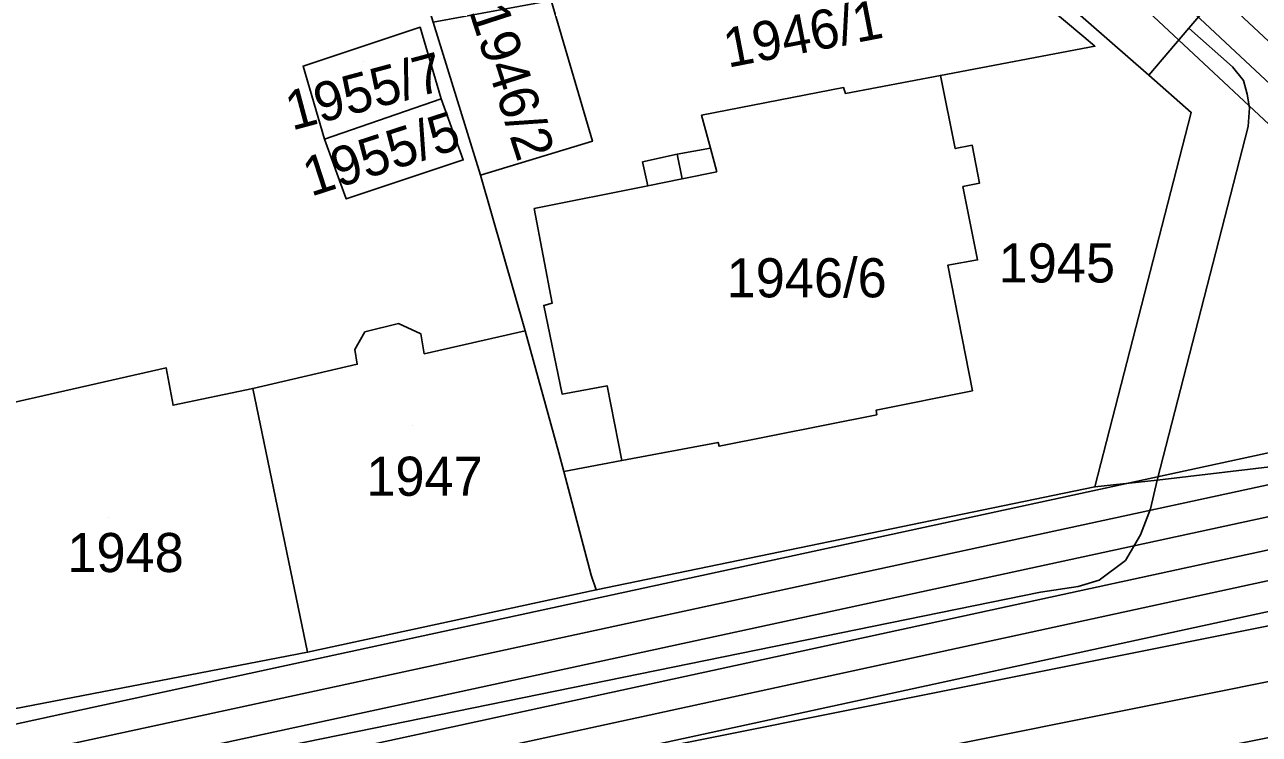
# Model space of a CAD drawing. Extents: x -263423 to -261326, y -1240067 to -1237864.
# Drawn here: x -262112.1 to -262049.1, y -1239835.2 to -1239798.9 of the extents above; entities that cross this region are included whole.
import ezdxf

# ---------------------------------------------------------------- set-up
doc = ezdxf.new("R2010")
doc.units = 0
for name, color, linetype in [('body_kn', 7, 'Continuous'), ('kladpar_druhypozemkov', 7, 'Continuous'), ('kladpar_hranice', 7, 'Continuous'), ('kladpar_parcelnecisla', 7, 'Continuous'), ('kladpar_plochy', 7, 'Continuous'), ('tarchy_linie', 7, 'Continuous'), ('zappar_hrandruhpozemk', 7, 'Continuous')]:
    doc.layers.add(name, color=color, linetype=linetype)

msp = doc.modelspace()

# ---------------------------------------------------------------- linework, layer by layer
at = {"layer": 'body_kn'}
for p, q in [((-262091.94, -1239799.02), (-262091.94, -1239799.02)), ((-262052.68, -1239799.07), (-262052.68, -1239799.07)), ((-262058.04, -1239799.51), (-262058.04, -1239799.51)), ((-262057.48, -1239799.99), (-262057.48, -1239799.99)), ((-262097.92, -1239801), (-262097.92, -1239801)), ((-262050.45, -1239801.04), (-262050.45, -1239801.04)), ((-262065.37, -1239801.48), (-262065.37, -1239801.48)), ((-262054.73, -1239801.47), (-262054.73, -1239801.47)), ((-262049.88, -1239801.74), (-262049.88, -1239801.74)), ((-262070.31, -1239802.1), (-262070.31, -1239802.1)), ((-262070.22, -1239802.4), (-262070.22, -1239802.4)), ((-262049.7, -1239802.44), (-262049.7, -1239802.44)), ((-262090.86, -1239802.68), (-262090.86, -1239802.68)), ((-262090.86, -1239802.68), (-262090.86, -1239802.68)), ((-262077.57, -1239803.51), (-262077.57, -1239803.51)), ((-262052.56, -1239803.37), (-262052.56, -1239803.37)), ((-262049.58, -1239803.14), (-262049.58, -1239803.14)), ((-262049.65, -1239804.09), (-262049.65, -1239804.09)), ((-262096.83, -1239804.73), (-262096.83, -1239804.73)), ((-262096.83, -1239804.73), (-262096.83, -1239804.73)), ((-262083.14, -1239804.84), (-262083.14, -1239804.84)), ((-262078.81, -1239805.51), (-262078.81, -1239805.51)), ((-262077.11, -1239805.19), (-262077.11, -1239805.19)), ((-262077.11, -1239805.19), (-262077.11, -1239805.19)), ((-262064.61, -1239805.22), (-262064.61, -1239805.22)), ((-262063.74, -1239805.05), (-262063.74, -1239805.05)), ((-262089.74, -1239805.8), (-262089.74, -1239805.8)), ((-262080.58, -1239805.9), (-262080.58, -1239805.9)), ((-262088.86, -1239806.57), (-262088.86, -1239806.57)), ((-262088.86, -1239806.57), (-262088.86, -1239806.57)), ((-262078.56, -1239806.76), (-262078.56, -1239806.76)), ((-262078.56, -1239806.76), (-262078.56, -1239806.76)), ((-262076.78, -1239806.4), (-262076.78, -1239806.4)), ((-262080.32, -1239807.12), (-262080.32, -1239807.12)), ((-262080.32, -1239807.12), (-262080.32, -1239807.12)), ((-262064.22, -1239807.16), (-262064.22, -1239807.16)), ((-262063.38, -1239806.99), (-262063.38, -1239806.99)), ((-262095.72, -1239807.79), (-262095.72, -1239807.79)), ((-262086.11, -1239808.28), (-262086.11, -1239808.28)), ((-262086.11, -1239808.28), (-262086.11, -1239808.28)), ((-262064.99, -1239811.18), (-262064.99, -1239811.18)), ((-262063.47, -1239810.91), (-262063.47, -1239810.91)), ((-262085.19, -1239813.11), (-262085.19, -1239813.11)), ((-262085.63, -1239813.23), (-262085.63, -1239813.23)), ((-262093.04, -1239814.16), (-262093.04, -1239814.16)), ((-262094.76, -1239814.59), (-262094.76, -1239814.59)), ((-262091.91, -1239814.68), (-262091.91, -1239814.68)), ((-262086.58, -1239814.53), (-262086.58, -1239814.53)), ((-262095.27, -1239815.48), (-262095.27, -1239815.48)), ((-262091.73, -1239815.7), (-262091.73, -1239815.7)), ((-262095.15, -1239816.24), (-262095.15, -1239816.24)), ((-262095.15, -1239816.24), (-262095.15, -1239816.24)), ((-262104.92, -1239816.42), (-262104.92, -1239816.42)), ((-262100.49, -1239817.47), (-262100.49, -1239817.47)), ((-262082.39, -1239817.34), (-262082.39, -1239817.34)), ((-262063.73, -1239817.59), (-262063.73, -1239817.59)), ((-262084.69, -1239817.76), (-262084.69, -1239817.76)), ((-262104.56, -1239818.33), (-262104.56, -1239818.33)), ((-262104.56, -1239818.33), (-262104.56, -1239818.33)), ((-262068.65, -1239818.59), (-262068.65, -1239818.59)), ((-262068.62, -1239818.82), (-262068.62, -1239818.82)), ((-262076.72, -1239820.23), (-262076.72, -1239820.23)), ((-262076.67, -1239820.43), (-262076.67, -1239820.43)), ((-262084.86, -1239820.77), (-262084.86, -1239820.77)), ((-262081.64, -1239821.15), (-262081.64, -1239821.15)), ((-262084.61, -1239821.72), (-262084.61, -1239821.72)), ((-262057.48, -1239822.51), (-262057.48, -1239822.51)), ((-262054.3, -1239822.16), (-262054.3, -1239822.16)), ((-262054.3, -1239822.16), (-262054.3, -1239822.16)), ((-262054.63, -1239823.62), (-262054.63, -1239823.62)), ((-262055.15, -1239824.95), (-262055.15, -1239824.95)), ((-262055.92, -1239826.27), (-262055.92, -1239826.27)), ((-262083.2, -1239827.01), (-262083.2, -1239827.01)), ((-262058.34, -1239827.59), (-262058.34, -1239827.59)), ((-262057.26, -1239827.28), (-262057.26, -1239827.28)), ((-262082.95, -1239827.77), (-262082.95, -1239827.77)), ((-262082.95, -1239827.77), (-262082.95, -1239827.77)), ((-262060.25, -1239827.89), (-262060.25, -1239827.89)), ((-262097.69, -1239830.96), (-262097.69, -1239830.96)), ((-262110.35, -1239834.13), (-262110.35, -1239834.13))]:
    msp.add_line(p, q, dxfattribs=at)
at = {"layer": 'kladpar_druhypozemkov'}
for p, q in [((-262094.81, -1239800.77), (-262094.81, -1239800.77)), ((-262086.34, -1239801.59), (-262086.34, -1239801.59)), ((-262093.85, -1239804.5), (-262093.85, -1239804.5)), ((-262059.94, -1239809.96), (-262059.94, -1239809.96)), ((-262071.58, -1239811.19), (-262071.58, -1239811.19)), ((-262092.34, -1239819.36), (-262092.34, -1239819.36)), ((-262107.84, -1239824.06), (-262107.84, -1239824.06))]:
    msp.add_line(p, q, dxfattribs=at)
at = {"layer": 'kladpar_hranice'}
for points in [[(-262081.79, -1239769.68), (-262076, -1239768), (-262072.86, -1239770.83), (-262070.7, -1239768.21), (-262044.92, -1239789.99), (-262047.84, -1239793.4), (-262052.68, -1239799.07), (-262054.73, -1239801.47), (-262063.83, -1239793.5), (-262070, -1239788.05), (-262083.24, -1239776.3), (-262080.97, -1239773.89), (-262079.19, -1239772.02), (-262081.79, -1239769.68)], [(-262113.42, -1239793.29), (-262108.33, -1239791.81), (-262103.44, -1239790.39), (-262103.13, -1239791.21), (-262101.86, -1239791.86), (-262100.21, -1239791.37), (-262099.75, -1239789.97), (-262099.94, -1239789.4), (-262094.66, -1239787.79), (-262091.28, -1239798.75), (-262088.86, -1239806.57), (-262086.58, -1239814.53), (-262091.73, -1239815.7), (-262091.91, -1239814.68), (-262093.04, -1239814.16), (-262094.76, -1239814.59), (-262095.27, -1239815.48), (-262095.15, -1239816.24), (-262100.49, -1239817.47), (-262104.56, -1239818.33), (-262104.92, -1239816.42), (-262113.24, -1239818.32)], [(-262044.92, -1239789.99), (-262029.79, -1239802.85), (-262013.23, -1239817.02), (-262020.59, -1239817.92), (-262031.2, -1239819.23), (-262045.8, -1239821.15), (-262054.3, -1239822.16), (-262057.48, -1239822.51), (-262052.56, -1239803.37), (-262054.73, -1239801.47), (-262052.68, -1239799.07), (-262047.84, -1239793.4), (-262044.92, -1239789.99)], [(-262064.91, -1239793.74), (-262063.83, -1239793.5), (-262054.73, -1239801.47), (-262052.56, -1239803.37), (-262057.48, -1239822.51), (-262082.95, -1239827.77), (-262083.2, -1239827.01), (-262084.61, -1239821.72), (-262081.64, -1239821.15), (-262076.72, -1239820.23), (-262076.67, -1239820.43), (-262068.62, -1239818.82), (-262068.65, -1239818.59), (-262063.73, -1239817.59), (-262064.99, -1239811.18), (-262063.47, -1239810.91), (-262064.22, -1239807.16), (-262063.38, -1239806.99), (-262063.74, -1239805.05), (-262064.61, -1239805.22), (-262065.37, -1239801.48), (-262057.48, -1239799.99), (-262058.04, -1239799.51), (-262064.91, -1239793.74)], [(-262064.91, -1239793.74), (-262058.04, -1239799.51), (-262057.48, -1239799.99), (-262065.37, -1239801.48), (-262070.22, -1239802.4), (-262070.31, -1239802.1), (-262077.57, -1239803.51), (-262077.11, -1239805.19), (-262078.81, -1239805.51), (-262080.58, -1239805.9), (-262080.32, -1239807.12), (-262086.11, -1239808.28), (-262085.19, -1239813.11), (-262085.63, -1239813.23), (-262084.69, -1239817.76), (-262082.39, -1239817.34), (-262081.64, -1239821.15), (-262084.61, -1239821.72), (-262084.86, -1239820.77), (-262086.58, -1239814.53), (-262088.86, -1239806.57)], [(-262085.25, -1239797.65), (-262083.14, -1239804.84), (-262088.86, -1239806.57), (-262091.28, -1239798.75)], [(-262088.86, -1239806.57), (-262083.14, -1239804.84), (-262085.25, -1239797.65)], [(-262096.83, -1239804.73), (-262095.72, -1239807.79), (-262089.74, -1239805.8), (-262090.86, -1239802.68), (-262091.94, -1239799.02), (-262097.92, -1239801), (-262096.83, -1239804.73)], [(-262096.83, -1239804.73), (-262097.92, -1239801), (-262091.94, -1239799.02), (-262090.86, -1239802.68), (-262096.83, -1239804.73)], [(-262086.11, -1239808.28), (-262080.32, -1239807.12), (-262080.58, -1239805.9), (-262078.81, -1239805.51), (-262077.11, -1239805.19), (-262077.57, -1239803.51), (-262070.31, -1239802.1), (-262070.22, -1239802.4), (-262065.37, -1239801.48), (-262064.61, -1239805.22), (-262063.74, -1239805.05), (-262063.38, -1239806.99), (-262064.22, -1239807.16), (-262063.47, -1239810.91), (-262064.99, -1239811.18), (-262063.73, -1239817.59), (-262068.65, -1239818.59), (-262068.62, -1239818.82), (-262076.67, -1239820.43), (-262076.72, -1239820.23), (-262081.64, -1239821.15), (-262082.39, -1239817.34), (-262084.69, -1239817.76), (-262085.63, -1239813.23), (-262085.19, -1239813.11), (-262086.11, -1239808.28)], [(-262090.86, -1239802.68), (-262089.74, -1239805.8), (-262095.72, -1239807.79), (-262096.83, -1239804.73), (-262090.86, -1239802.68)], [(-262095.15, -1239816.24), (-262095.27, -1239815.48), (-262094.76, -1239814.59), (-262093.04, -1239814.16), (-262091.91, -1239814.68), (-262091.73, -1239815.7), (-262086.58, -1239814.53), (-262084.86, -1239820.77), (-262084.61, -1239821.72), (-262083.2, -1239827.01), (-262082.95, -1239827.77), (-262097.69, -1239830.96), (-262100.49, -1239817.47), (-262095.15, -1239816.24)], [(-262104.56, -1239818.33), (-262100.49, -1239817.47), (-262097.69, -1239830.96), (-262114.2, -1239834.13), (-262116.94, -1239821.02), (-262112.82, -1239820.1), (-262113.24, -1239818.32), (-262104.92, -1239816.42), (-262104.56, -1239818.33)], [(-262082.95, -1239827.77), (-262057.48, -1239822.51), (-262054.3, -1239822.16), (-262045.8, -1239821.15)], [(-262127.92, -1239836.88), (-262114.2, -1239834.13), (-262097.69, -1239830.96), (-262082.95, -1239827.77)]]:
    msp.add_lwpolyline(points, dxfattribs=at)
at = {"layer": 'kladpar_plochy'}
for p, q in [((-262091.94, -1239799.02), (-262097.92, -1239801)), ((-262090.86, -1239802.68), (-262091.94, -1239799.02)), ((-262091.28, -1239798.75), (-262088.86, -1239806.57)), ((-262097.92, -1239801), (-262096.83, -1239804.73)), ((-262089.74, -1239805.8), (-262090.86, -1239802.68)), ((-262096.83, -1239804.73), (-262095.72, -1239807.79)), ((-262095.72, -1239807.79), (-262089.74, -1239805.8)), ((-262088.86, -1239806.57), (-262086.58, -1239814.53)), ((-262093.04, -1239814.16), (-262094.76, -1239814.59)), ((-262091.91, -1239814.68), (-262093.04, -1239814.16)), ((-262094.76, -1239814.59), (-262095.27, -1239815.48)), ((-262091.73, -1239815.7), (-262091.91, -1239814.68)), ((-262086.58, -1239814.53), (-262091.73, -1239815.7)), ((-262095.27, -1239815.48), (-262095.15, -1239816.24)), ((-262095.15, -1239816.24), (-262100.49, -1239817.47)), ((-262104.92, -1239816.42), (-262113.24, -1239818.32)), ((-262104.56, -1239818.33), (-262104.92, -1239816.42)), ((-262100.49, -1239817.47), (-262104.56, -1239818.33))]:
    msp.add_line(p, q, dxfattribs=at)
for points in [[(-262081.79, -1239769.68), (-262076, -1239768), (-262072.86, -1239770.83), (-262070.7, -1239768.21), (-262044.92, -1239789.99), (-262047.84, -1239793.4), (-262052.68, -1239799.07), (-262054.73, -1239801.47), (-262063.83, -1239793.5), (-262070, -1239788.05), (-262083.24, -1239776.3), (-262080.97, -1239773.89), (-262079.19, -1239772.02)], [(-262044.92, -1239789.99), (-262029.79, -1239802.85), (-262013.23, -1239817.02), (-262020.59, -1239817.92), (-262031.2, -1239819.23), (-262045.8, -1239821.15), (-262054.3, -1239822.16), (-262057.48, -1239822.51), (-262052.56, -1239803.37), (-262054.73, -1239801.47), (-262052.68, -1239799.07), (-262047.84, -1239793.4)], [(-262064.91, -1239793.74), (-262063.83, -1239793.5), (-262054.73, -1239801.47), (-262052.56, -1239803.37), (-262057.48, -1239822.51), (-262082.95, -1239827.77), (-262083.2, -1239827.01), (-262084.61, -1239821.72), (-262081.64, -1239821.15), (-262076.72, -1239820.23), (-262076.67, -1239820.43), (-262068.62, -1239818.82), (-262068.65, -1239818.59), (-262063.73, -1239817.59), (-262064.99, -1239811.18), (-262063.47, -1239810.91), (-262064.22, -1239807.16), (-262063.38, -1239806.99), (-262063.74, -1239805.05), (-262064.61, -1239805.22), (-262065.37, -1239801.48), (-262057.48, -1239799.99), (-262058.04, -1239799.51)], [(-262088.86, -1239806.57), (-262083.14, -1239804.84), (-262085.25, -1239797.65), (-262083.84, -1239797.34), (-262064.91, -1239793.74), (-262058.04, -1239799.51), (-262057.48, -1239799.99), (-262065.37, -1239801.48), (-262070.22, -1239802.4), (-262070.31, -1239802.1), (-262077.57, -1239803.51), (-262077.11, -1239805.19), (-262078.81, -1239805.51), (-262080.58, -1239805.9), (-262080.32, -1239807.12), (-262086.11, -1239808.28), (-262085.19, -1239813.11), (-262085.63, -1239813.23), (-262084.69, -1239817.76), (-262082.39, -1239817.34), (-262081.64, -1239821.15), (-262084.61, -1239821.72), (-262084.86, -1239820.77), (-262086.58, -1239814.53)], [(-262091.28, -1239798.75), (-262085.25, -1239797.65), (-262083.14, -1239804.84), (-262088.86, -1239806.57)], [(-262096.83, -1239804.73), (-262097.92, -1239801), (-262091.94, -1239799.02), (-262090.86, -1239802.68)], [(-262086.11, -1239808.28), (-262080.32, -1239807.12), (-262080.58, -1239805.9), (-262078.81, -1239805.51), (-262077.11, -1239805.19), (-262077.57, -1239803.51), (-262070.31, -1239802.1), (-262070.22, -1239802.4), (-262065.37, -1239801.48), (-262064.61, -1239805.22), (-262063.74, -1239805.05), (-262063.38, -1239806.99), (-262064.22, -1239807.16), (-262063.47, -1239810.91), (-262064.99, -1239811.18), (-262063.73, -1239817.59), (-262068.65, -1239818.59), (-262068.62, -1239818.82), (-262076.67, -1239820.43), (-262076.72, -1239820.23), (-262081.64, -1239821.15), (-262082.39, -1239817.34), (-262084.69, -1239817.76), (-262085.63, -1239813.23), (-262085.19, -1239813.11)], [(-262090.86, -1239802.68), (-262089.74, -1239805.8), (-262095.72, -1239807.79), (-262096.83, -1239804.73)], [(-262095.15, -1239816.24), (-262095.27, -1239815.48), (-262094.76, -1239814.59), (-262093.04, -1239814.16), (-262091.91, -1239814.68), (-262091.73, -1239815.7), (-262086.58, -1239814.53), (-262084.86, -1239820.77), (-262084.61, -1239821.72), (-262083.2, -1239827.01), (-262082.95, -1239827.77), (-262097.69, -1239830.96), (-262100.49, -1239817.47)], [(-262104.56, -1239818.33), (-262100.49, -1239817.47), (-262097.69, -1239830.96), (-262114.2, -1239834.13), (-262116.94, -1239821.02), (-262112.82, -1239820.1), (-262113.24, -1239818.32), (-262104.92, -1239816.42)]]:
    msp.add_lwpolyline(points, close=True, dxfattribs=at)
msp.add_lwpolyline([(-262127.92, -1239836.88), (-262114.2, -1239834.13), (-262097.69, -1239830.96), (-262082.95, -1239827.77), (-262057.48, -1239822.51), (-262054.3, -1239822.16), (-262045.8, -1239821.15)], dxfattribs=at)
at = {"layer": 'tarchy_linie'}
for points in [[(-262219.59, -1239801.45), (-262168.18, -1239786.19), (-262089.12, -1239761.89), (-262035.35, -1239812.12)], [(-262219.21, -1239802.94), (-262167.75, -1239787.67), (-262089.52, -1239763.62), (-262036.73, -1239812.94), (-262033.93, -1239824.11)], [(-262038.11, -1239813.76), (-262087.71, -1239767.42), (-262087.33, -1239768.69), (-262134.18, -1239782.84), (-262179.94, -1239796.57), (-262217.88, -1239808.05), (-262218.3, -1239806.45), (-262218.71, -1239804.85), (-262180.89, -1239793.41), (-262135.13, -1239779.68), (-262089.38, -1239765.86), (-262089.92, -1239765.35), (-262167.29, -1239789.14), (-262218.82, -1239804.43), (-262219.21, -1239802.94), (-262219.59, -1239801.45)], [(-262156.69, -1239845.88), (-262110.01, -1239835.69), (-262022.6, -1239816.76), (-262016.55, -1239814.18)], [(-262036.21, -1239821.34), (-262109.67, -1239837.25), (-262156.34, -1239847.44), (-262156.35, -1239847.39), (-262156.69, -1239845.88), (-262157.05, -1239844.32), (-262110.35, -1239834.13), (-262036.99, -1239818.24)], [(-262044.4, -1239834.47), (-262085.25, -1239842.66), (-262147.17, -1239855.33), (-262154.43, -1239856.79), (-262154.99, -1239854.04), (-262155.69, -1239850.61), (-262156, -1239849.1), (-262109.18, -1239838.88), (-262035.81, -1239822.94)], [(-262155.69, -1239850.61), (-262108.85, -1239840.39), (-262033.93, -1239824.11), (-262028.79, -1239823.21), (-262015.27, -1239833.26)], [(-262094.01, -1239838.74), (-262033.63, -1239825.62), (-262029.18, -1239824.84), (-262028.12, -1239825.63), (-262045.48, -1239828.97), (-262086.37, -1239837.18), (-262094.01, -1239838.74)], [(-262154.99, -1239854.04), (-262147.73, -1239852.59), (-262085.81, -1239839.92), (-262044.94, -1239831.72), (-262017.81, -1239826.49), (-262011.59, -1239831.52)]]:
    msp.add_lwpolyline(points, dxfattribs=at)
at = {"layer": 'zappar_hrandruhpozemk'}
for p, q in [((-262054.3, -1239822.16), (-262049.65, -1239804.09)), ((-262078.56, -1239806.76), (-262078.81, -1239805.51)), ((-262077.11, -1239805.19), (-262076.78, -1239806.4)), ((-262080.32, -1239807.12), (-262078.56, -1239806.76)), ((-262076.78, -1239806.4), (-262078.56, -1239806.76)), ((-262113.35, -1239838.71), (-262060.25, -1239827.89))]:
    msp.add_line(p, q, dxfattribs=at)
for points in [[(-262049.65, -1239804.09), (-262049.58, -1239803.14), (-262049.7, -1239802.44), (-262049.88, -1239801.74), (-262050.45, -1239801.04), (-262052.68, -1239799.07)], [(-262060.25, -1239827.89), (-262058.34, -1239827.59), (-262057.26, -1239827.28), (-262055.92, -1239826.27), (-262055.15, -1239824.95), (-262054.63, -1239823.62), (-262054.3, -1239822.16)]]:
    msp.add_lwpolyline(points, dxfattribs=at)

# ---------------------------------------------------------------- texts
at = {"layer": 'kladpar_parcelnecisla'}
for s, rotation, p in [('1946/2', 288, (-262089.46, -1239798.183)), ('1946/1', 11, (-262076.226, -1239801.091)), ('1955/7', 15, (-262098.491, -1239804.302)), ('1955/5', 18, (-262097.522, -1239807.684))]:
    msp.add_text(s, height=2, rotation=rotation, dxfattribs=at).set_placement(p)
for s, p in [('1945', (-262062.396, -1239812.06)), ('1946/6', (-262076.29, -1239812.82)), ('1947', (-262094.693, -1239822.96)), ('1948', (-262109.964, -1239826.86))]:
    msp.add_text(s, height=2, dxfattribs=at).set_placement(p)

doc.saveas('drawing.dxf')
